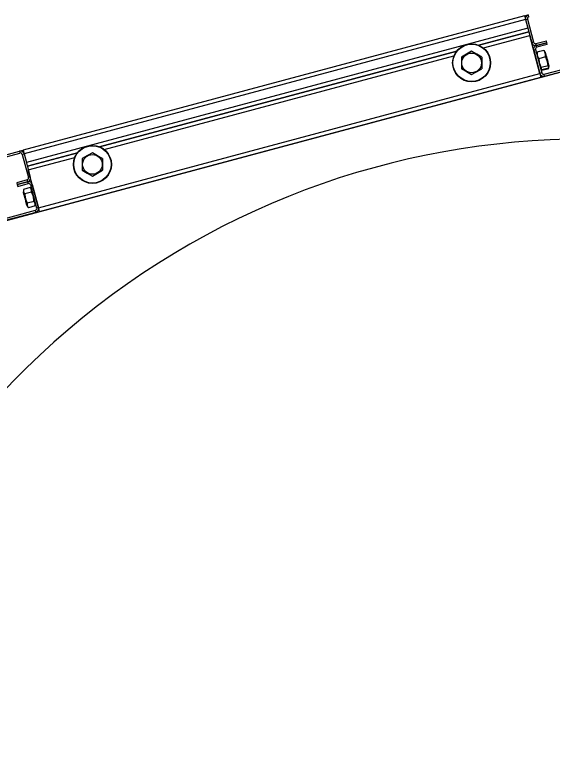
# Model space of a CAD drawing. Extents: x -264222 to -263592, y -1242345 to -1242048.
# Drawn here: x -263795.51 to -263795.107, y -1242121.908 to -1242121.348 of the extents above; entities that cross this region are included whole.
import ezdxf

# ---------------------------------------------------------------- set-up
doc = ezdxf.new("R2010")
doc.units = 0
doc.layers.add('KFA_2D_SITUACIA_DSP', color=7, linetype='Continuous')

msp = doc.modelspace()

# ---------------------------------------------------------------- linework, layer by layer
at = {"layer": 'KFA_2D_SITUACIA_DSP'}
for p, q in [((-263795.12778, -1242121.34893), (-263795.50401, -1242121.44974)), ((-263795.12705, -1242121.35168), (-263795.50328, -1242121.45249)), ((-263795.12778, -1242121.34893), (-263795.12503, -1242121.34819)), ((-263795.12778, -1242121.34893), (-263795.12777, -1242121.34898)), ((-263795.12777, -1242121.34898), (-263795.12773, -1242121.34914)), ((-263795.12773, -1242121.34914), (-263795.12766, -1242121.34939)), ((-263795.12766, -1242121.34939), (-263795.12757, -1242121.34973)), ((-263795.12757, -1242121.34973), (-263795.12746, -1242121.35015)), ((-263795.12746, -1242121.35015), (-263795.12733, -1242121.35063)), ((-263795.12733, -1242121.35063), (-263795.12719, -1242121.35114)), ((-263795.12719, -1242121.35114), (-263795.12705, -1242121.35168)), ((-263795.12705, -1242121.35168), (-263795.12567, -1242121.35131)), ((-263795.12705, -1242121.35168), (-263795.12533, -1242121.3581)), ((-263795.12705, -1242121.35168), (-263795.12238, -1242121.36912)), ((-263795.12567, -1242121.35131), (-263795.121, -1242121.36875)), ((-263795.12466, -1242121.34957), (-263795.12503, -1242121.34819)), ((-263795.12533, -1242121.3581), (-263795.50155, -1242121.45891)), ((-263795.16221, -1242121.37094), (-263795.12459, -1242121.36086)), ((-263795.12459, -1242121.36086), (-263795.16221, -1242121.37094)), ((-263795.15872, -1242121.37295), (-263795.12385, -1242121.36361)), ((-263795.11623, -1242121.39206), (-263795.12385, -1242121.36361)), ((-263795.121, -1242121.36875), (-263795.12238, -1242121.36912)), ((-263795.11925, -1242121.36975), (-263795.11145, -1242121.36766)), ((-263795.11888, -1242121.37113), (-263795.11925, -1242121.36975)), ((-263795.11109, -1242121.36904), (-263795.11888, -1242121.37113)), ((-263795.11888, -1242121.37113), (-263795.11109, -1242121.36904)), ((-263795.11109, -1242121.36904), (-263795.11145, -1242121.36766)), ((-263795.11072, -1242121.37042), (-263795.11109, -1242121.36904)), ((-263795.44668, -1242121.44716), (-263795.17873, -1242121.37536)), ((-263795.17873, -1242121.37536), (-263795.44668, -1242121.44716)), ((-263795.16752, -1242121.37539), (-263795.17127, -1242121.37755)), ((-263795.16367, -1242121.37761), (-263795.16752, -1242121.37539)), ((-263795.1209, -1242121.37462), (-263795.12102, -1242121.37416)), ((-263795.1209, -1242121.37462), (-263795.11952, -1242121.37425)), ((-263795.1209, -1242121.37462), (-263795.11623, -1242121.39206)), ((-263795.11952, -1242121.37425), (-263795.11485, -1242121.39169)), ((-263795.11852, -1242121.37251), (-263795.11888, -1242121.37113)), ((-263795.11072, -1242121.37042), (-263795.11852, -1242121.37251)), ((-263795.11847, -1242121.37593), (-263795.11336, -1242121.37456)), ((-263795.1133, -1242121.3748), (-263795.1184, -1242121.37616)), ((-263795.1129, -1242121.37551), (-263795.1133, -1242121.3748)), ((-263795.1133, -1242121.3748), (-263795.11313, -1242121.37493)), ((-263795.11313, -1242121.37493), (-263795.11293, -1242121.37522)), ((-263795.11217, -1242121.37755), (-263795.1129, -1242121.37551)), ((-263795.44319, -1242121.44917), (-263795.18074, -1242121.37885)), ((-263795.17127, -1242121.37755), (-263795.17512, -1242121.37977)), ((-263795.17512, -1242121.37977), (-263795.17512, -1242121.38356)), ((-263795.15992, -1242121.37977), (-263795.16367, -1242121.37761)), ((-263795.15992, -1242121.37977), (-263795.15992, -1242121.38356)), ((-263795.11851, -1242121.37671), (-263795.11848, -1242121.37637)), ((-263795.11848, -1242121.37637), (-263795.1184, -1242121.37616)), ((-263795.1184, -1242121.37616), (-263795.11822, -1242121.37828)), ((-263795.11822, -1242121.37828), (-263795.11749, -1242121.38032)), ((-263795.11749, -1242121.38032), (-263795.1171, -1242121.38103)), ((-263795.11199, -1242121.37967), (-263795.1171, -1242121.38103)), ((-263795.1171, -1242121.38103), (-263795.11672, -1242121.38388)), ((-263795.11242, -1242121.37581), (-263795.11237, -1242121.37597)), ((-263795.11237, -1242121.37597), (-263795.11224, -1242121.37647)), ((-263795.11224, -1242121.37647), (-263795.11203, -1242121.37726)), ((-263795.11199, -1242121.37967), (-263795.11217, -1242121.37755)), ((-263795.11203, -1242121.37726), (-263795.11175, -1242121.37831)), ((-263795.11152, -1242121.38066), (-263795.11199, -1242121.37967)), ((-263795.11175, -1242121.37831), (-263795.11142, -1242121.37955)), ((-263795.11059, -1242121.38347), (-263795.11152, -1242121.38066)), ((-263795.11142, -1242121.37955), (-263795.11106, -1242121.3809)), ((-263795.11106, -1242121.3809), (-263795.11069, -1242121.38227)), ((-263795.0819, -1242121.38627), (-263795.53244, -1242121.50699)), ((-263795.17512, -1242121.38356), (-263795.17512, -1242121.38745)), ((-263795.15992, -1242121.38356), (-263795.15992, -1242121.38745)), ((-263795.11672, -1242121.38388), (-263795.11579, -1242121.3867)), ((-263795.11579, -1242121.3867), (-263795.11532, -1242121.38769)), ((-263795.11021, -1242121.38632), (-263795.11532, -1242121.38769)), ((-263795.11311, -1242121.39269), (-263795.08264, -1242121.38453)), ((-263795.11274, -1242121.39407), (-263795.08227, -1242121.38591)), ((-263795.11069, -1242121.38227), (-263795.11034, -1242121.38358)), ((-263795.11021, -1242121.38632), (-263795.11059, -1242121.38347)), ((-263795.11034, -1242121.38358), (-263795.11002, -1242121.38475)), ((-263795.11004, -1242121.38646), (-263795.11021, -1242121.38632)), ((-263795.1096, -1242121.38709), (-263795.11004, -1242121.38646)), ((-263795.11002, -1242121.38475), (-263795.10977, -1242121.3857)), ((-263795.10977, -1242121.3857), (-263795.10959, -1242121.38637)), ((-263795.10959, -1242121.38637), (-263795.10949, -1242121.38673)), ((-263795.10949, -1242121.38673), (-263795.10948, -1242121.38678)), ((-263795.49246, -1242121.49287), (-263795.11623, -1242121.39206)), ((-263795.17512, -1242121.38745), (-263795.17512, -1242121.38855)), ((-263795.17512, -1242121.38855), (-263795.17137, -1242121.39071)), ((-263795.17137, -1242121.39071), (-263795.16752, -1242121.39294)), ((-263795.16752, -1242121.39294), (-263795.16377, -1242121.39078)), ((-263795.16377, -1242121.39078), (-263795.15992, -1242121.38855)), ((-263795.15992, -1242121.38745), (-263795.15992, -1242121.38855)), ((-263795.11485, -1242121.39169), (-263795.11623, -1242121.39206)), ((-263795.11611, -1242121.39251), (-263795.11623, -1242121.39206)), ((-263795.11608, -1242121.39259), (-263795.11623, -1242121.39206)), ((-263795.11539, -1242121.38789), (-263795.11546, -1242121.38864)), ((-263795.11546, -1242121.38864), (-263795.11506, -1242121.38929)), ((-263795.11532, -1242121.38769), (-263795.11539, -1242121.38789)), ((-263795.11506, -1242121.38929), (-263795.11484, -1242121.38947)), ((-263795.10973, -1242121.3881), (-263795.11484, -1242121.38947)), ((-263795.11478, -1242121.3897), (-263795.10967, -1242121.38834)), ((-263795.10973, -1242121.3881), (-263795.10963, -1242121.38783)), ((-263795.10963, -1242121.38783), (-263795.1096, -1242121.38709)), ((-263795.49172, -1242121.49562), (-263795.11549, -1242121.39481)), ((-263795.11595, -1242121.39311), (-263795.11608, -1242121.39259)), ((-263795.11582, -1242121.39359), (-263795.11595, -1242121.39311)), ((-263795.11571, -1242121.394), (-263795.11582, -1242121.39359)), ((-263795.11562, -1242121.39434), (-263795.11571, -1242121.394)), ((-263795.11555, -1242121.3946), (-263795.11562, -1242121.39434)), ((-263795.11551, -1242121.39476), (-263795.11555, -1242121.3946)), ((-263795.11549, -1242121.39481), (-263795.11551, -1242121.39476)), ((-263795.11274, -1242121.39407), (-263795.11311, -1242121.39269)), ((-263795.59302, -1242121.47359), (-263795.50677, -1242121.45048)), ((-263795.59265, -1242121.47496), (-263795.5064, -1242121.45185)), ((-263795.50677, -1242121.45048), (-263795.50401, -1242121.44974)), ((-263795.50677, -1242121.45048), (-263795.5064, -1242121.45185)), ((-263795.50465, -1242121.45286), (-263795.50328, -1242121.45249)), ((-263795.50465, -1242121.45286), (-263795.49998, -1242121.47029)), ((-263795.50401, -1242121.44974), (-263795.504, -1242121.44979)), ((-263795.504, -1242121.44979), (-263795.50396, -1242121.44995)), ((-263795.50396, -1242121.44995), (-263795.50389, -1242121.4502)), ((-263795.50389, -1242121.4502), (-263795.5038, -1242121.45054)), ((-263795.5038, -1242121.45054), (-263795.50368, -1242121.45096)), ((-263795.50368, -1242121.45096), (-263795.50356, -1242121.45144)), ((-263795.50356, -1242121.45144), (-263795.50342, -1242121.45195)), ((-263795.50342, -1242121.45195), (-263795.50328, -1242121.45249)), ((-263795.50328, -1242121.45249), (-263795.50155, -1242121.45891)), ((-263795.50328, -1242121.45249), (-263795.4986, -1242121.46993)), ((-263795.50082, -1242121.46167), (-263795.46319, -1242121.45159)), ((-263795.46319, -1242121.45159), (-263795.50082, -1242121.46167)), ((-263795.45573, -1242121.45377), (-263795.45958, -1242121.456)), ((-263795.45198, -1242121.45161), (-263795.45573, -1242121.45377)), ((-263795.44813, -1242121.45383), (-263795.45198, -1242121.45161)), ((-263795.44438, -1242121.456), (-263795.44813, -1242121.45383)), ((-263795.50008, -1242121.46442), (-263795.46521, -1242121.45508)), ((-263795.45958, -1242121.456), (-263795.45958, -1242121.45979)), ((-263795.44438, -1242121.456), (-263795.44438, -1242121.45979)), ((-263795.49246, -1242121.49287), (-263795.50008, -1242121.46442)), ((-263795.45958, -1242121.45979), (-263795.45958, -1242121.46367)), ((-263795.45958, -1242121.46367), (-263795.45958, -1242121.46477)), ((-263795.45958, -1242121.46477), (-263795.45584, -1242121.46693)), ((-263795.44824, -1242121.467), (-263795.44438, -1242121.46477)), ((-263795.44438, -1242121.45979), (-263795.44438, -1242121.46367)), ((-263795.44438, -1242121.46367), (-263795.44438, -1242121.46477)), ((-263795.4986, -1242121.46993), (-263795.49998, -1242121.47029)), ((-263795.45584, -1242121.46693), (-263795.45198, -1242121.46916)), ((-263795.45198, -1242121.46916), (-263795.44824, -1242121.467)), ((-263795.50099, -1242121.47204), (-263795.50879, -1242121.47413)), ((-263795.50879, -1242121.47413), (-263795.50842, -1242121.47551)), ((-263795.50842, -1242121.47551), (-263795.50062, -1242121.47342)), ((-263795.50062, -1242121.47342), (-263795.50842, -1242121.47551)), ((-263795.50842, -1242121.47551), (-263795.50805, -1242121.47688)), ((-263795.50805, -1242121.47688), (-263795.50025, -1242121.47479)), ((-263795.50099, -1242121.47204), (-263795.50062, -1242121.47342)), ((-263795.50062, -1242121.47342), (-263795.50025, -1242121.47479)), ((-263795.4985, -1242121.4758), (-263795.49713, -1242121.47543)), ((-263795.4985, -1242121.4758), (-263795.49383, -1242121.49323)), ((-263795.49713, -1242121.47543), (-263795.49246, -1242121.49287)), ((-263795.50387, -1242121.48075), (-263795.50388, -1242121.48071)), ((-263795.50377, -1242121.48109), (-263795.50387, -1242121.48075)), ((-263795.5036, -1242121.48175), (-263795.50377, -1242121.48109)), ((-263795.49858, -1242121.47778), (-263795.50369, -1242121.47915)), ((-263795.50369, -1242121.47915), (-263795.50367, -1242121.48067)), ((-263795.50367, -1242121.48067), (-263795.5031, -1242121.4821)), ((-263795.50335, -1242121.48269), (-263795.5036, -1242121.48175)), ((-263795.49766, -1242121.48123), (-263795.50276, -1242121.48259)), ((-263795.49825, -1242121.47827), (-263795.49858, -1242121.47778)), ((-263795.49768, -1242121.4797), (-263795.49825, -1242121.47827)), ((-263795.49766, -1242121.48123), (-263795.49768, -1242121.4797)), ((-263795.49726, -1242121.48206), (-263795.49766, -1242121.48123)), ((-263795.49632, -1242121.48472), (-263795.49726, -1242121.48206)), ((-263795.50303, -1242121.48385), (-263795.50335, -1242121.48269)), ((-263795.5031, -1242121.4821), (-263795.50276, -1242121.48259)), ((-263795.50268, -1242121.48516), (-263795.50303, -1242121.48385)), ((-263795.50276, -1242121.48259), (-263795.50269, -1242121.48352)), ((-263795.50269, -1242121.48352), (-263795.50219, -1242121.48621)), ((-263795.50232, -1242121.48653), (-263795.50268, -1242121.48516)), ((-263795.50195, -1242121.48788), (-263795.50232, -1242121.48653)), ((-263795.50219, -1242121.48621), (-263795.50122, -1242121.48885)), ((-263795.49587, -1242121.48742), (-263795.49632, -1242121.48472)), ((-263795.49581, -1242121.48811), (-263795.49587, -1242121.48742)), ((-263795.50162, -1242121.48913), (-263795.50195, -1242121.48788)), ((-263795.50134, -1242121.49019), (-263795.50162, -1242121.48913)), ((-263795.50112, -1242121.49099), (-263795.50134, -1242121.49019)), ((-263795.50122, -1242121.48885), (-263795.50092, -1242121.48948)), ((-263795.50099, -1242121.4915), (-263795.50112, -1242121.49099)), ((-263795.50094, -1242121.49167), (-263795.50099, -1242121.4915)), ((-263795.49581, -1242121.48811), (-263795.50092, -1242121.48948)), ((-263795.50092, -1242121.48948), (-263795.5009, -1242121.491)), ((-263795.5009, -1242121.491), (-263795.50033, -1242121.49244)), ((-263795.50033, -1242121.49244), (-263795.5, -1242121.49292)), ((-263795.49489, -1242121.49156), (-263795.5, -1242121.49292)), ((-263795.49548, -1242121.4886), (-263795.49581, -1242121.48811)), ((-263795.49491, -1242121.49003), (-263795.49548, -1242121.4886)), ((-263795.49489, -1242121.49156), (-263795.49491, -1242121.49003)), ((-263795.49246, -1242121.49287), (-263795.49383, -1242121.49323)), ((-263795.49231, -1242121.4934), (-263795.49246, -1242121.49287)), ((-263795.49484, -1242121.49498), (-263795.5811, -1242121.51809)), ((-263795.49447, -1242121.49636), (-263795.58073, -1242121.51947)), ((-263795.49484, -1242121.49498), (-263795.49447, -1242121.49636)), ((-263795.49217, -1242121.49392), (-263795.49231, -1242121.4934)), ((-263795.49205, -1242121.4944), (-263795.49217, -1242121.49392)), ((-263795.49193, -1242121.49481), (-263795.49205, -1242121.4944)), ((-263795.49184, -1242121.49515), (-263795.49193, -1242121.49481)), ((-263795.49178, -1242121.49541), (-263795.49184, -1242121.49515)), ((-263795.49173, -1242121.49557), (-263795.49178, -1242121.49541)), ((-263795.49172, -1242121.49562), (-263795.49173, -1242121.49557))]:
    msp.add_line(p, q, dxfattribs=at)
for centre, radius in [((-263795.16752, -1242121.38416), 0.01425), ((-263795.16752, -1242121.38416), 0.01401), ((-263795.16752, -1242121.38416), 0.00739), ((-263795.45198, -1242121.46038), 0.01425), ((-263795.45198, -1242121.46038), 0.01401), ((-263795.45198, -1242121.46038), 0.00739)]:
    msp.add_circle(centre, radius, dxfattribs=at)
for centre, radius, start, end in [((-263795.12429, -1242121.35094), 0.00285, 105, 195), ((-263795.12429, -1242121.35094), 0.00143, 105, 195), ((-263795.11962, -1242121.36838), 0.00285, 195, 285), ((-263795.11962, -1242121.36838), 0.00143, 195, 285), ((-263795.11815, -1242121.37388), 0.00285, 105, 195), ((-263795.11815, -1242121.37388), 0.00143, 105, 195), ((-263795.11348, -1242121.39132), 0.00285, 195, 285), ((-263795.11348, -1242121.39132), 0.00143, 195, 285), ((-263795.0819, -1242122.0399), 0.5985, 324.56502, 215.43498), ((-263795.50603, -1242121.45323), 0.00285, 15, 105), ((-263795.50603, -1242121.45323), 0.00143, 15, 105), ((-263795.50136, -1242121.47066), 0.00142, 285, 15), ((-263795.50136, -1242121.47066), 0.00285, 285, 15), ((-263795.49988, -1242121.47617), 0.00285, 15, 105), ((-263795.49988, -1242121.47617), 0.00143, 15, 105), ((-263795.49521, -1242121.4936), 0.00143, 285, 15), ((-263795.49521, -1242121.4936), 0.00285, 285, 15)]:
    msp.add_arc(centre, radius, start, end, dxfattribs=at)

doc.saveas('drawing.dxf')
